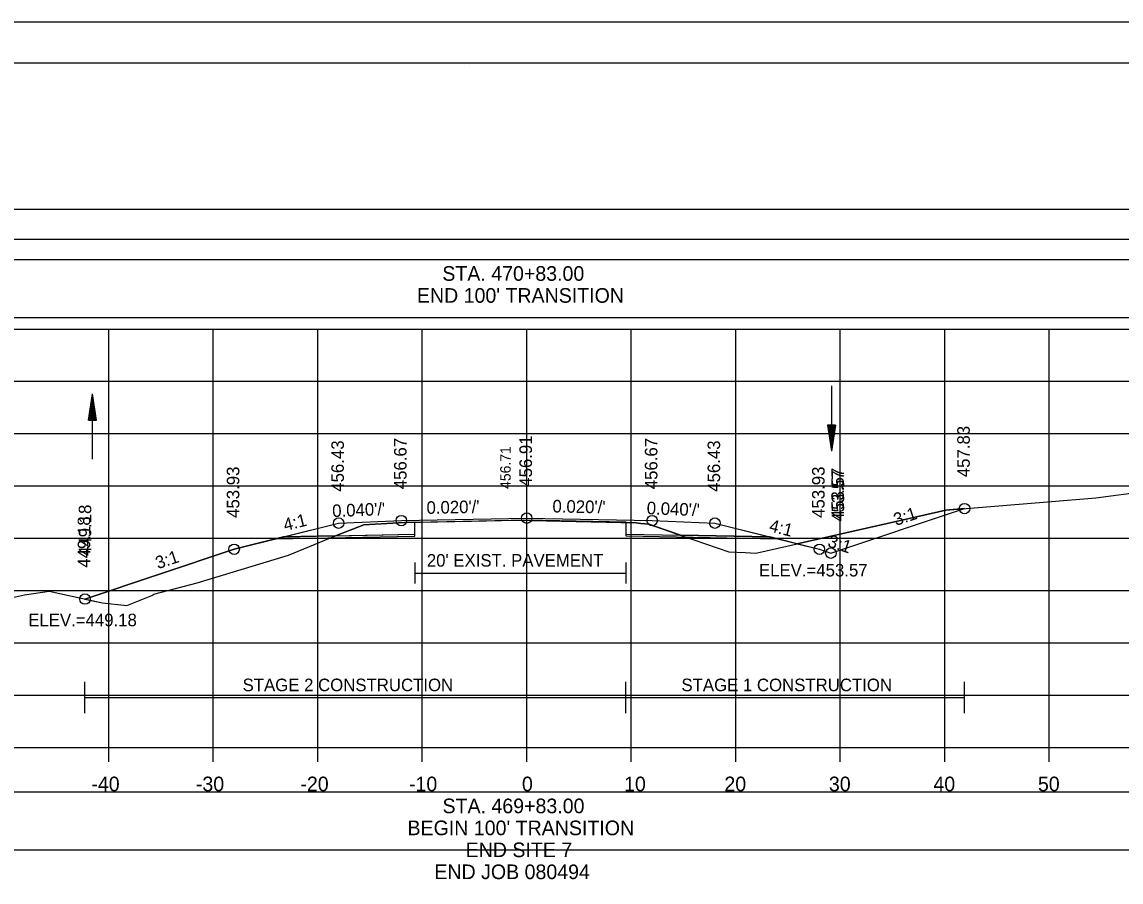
# Model space of a CAD drawing. Extents: x 1376273 to 1384221, y 378927 to 384592.
# Drawn here: x 1384009.6 to 1384114.8, y 381949.6 to 382031.9 of the extents above; entities that cross this region are included whole.
import ezdxf

# ---------------------------------------------------------------- set-up
doc = ezdxf.new("R2010")
doc.units = 0
for name, color, linetype in [('R_Alt Surface', 7, 'Continuous'), ('R_Axis', 7, 'Continuous'), ('R_Axis Annot', 7, 'Continuous'), ('R_Border', 7, 'Continuous'), ('R_Border Notes', 7, 'Continuous'), ('R_Contours', 7, 'Continuous'), ('R_Dimension', 7, 'Continuous'), ('R_Exist Surface', 7, 'Continuous'), ('R_Fin Surface', 7, 'Continuous'), ('R_Grid', 7, 'Continuous'), ('R_No Plot', 7, 'Continuous'), ('R_Water', 7, 'Continuous'), ('R_Xsect Elev', 7, 'Continuous'), ('R_Xsect Slope', 7, 'Continuous')]:
    doc.layers.add(name, color=color, linetype=linetype)

msp = doc.modelspace()

# ---------------------------------------------------------------- linework, layer by layer
at = {"layer": 'R_Alt Surface'}
for points in [[(1384034.63, 381982.64), (1384047.19, 381982.89), (1384047.2, 381984.05), (1384057.91, 381984.27), (1384067.39, 381984.08), (1384067.4, 381982.91), (1384081.18, 381982.64)], [(1384047.2, 381980.19), (1384047.2, 381978.19)], [(1384067.39, 381980.19), (1384067.39, 381978.19)], [(1384047.2, 381979.19), (1384067.39, 381979.19)]]:
    msp.add_lwpolyline(points, dxfattribs=at)
at = {"layer": 'R_Axis'}
for p, q in [((1383907.91, 381962.52), (1384207.91, 381962.52)), ((1384017.91, 381961.12), (1384017.91, 381962.52)), ((1384027.91, 381961.12), (1384027.91, 381962.52)), ((1384037.91, 381961.12), (1384037.91, 381962.52)), ((1384047.91, 381961.12), (1384047.91, 381962.52)), ((1384057.91, 381961.12), (1384057.91, 381962.52)), ((1384067.91, 381961.12), (1384067.91, 381962.52)), ((1384077.91, 381961.12), (1384077.91, 381962.52)), ((1384087.91, 381961.12), (1384087.91, 381962.52)), ((1384097.91, 381961.12), (1384097.91, 381962.52)), ((1384107.91, 381961.12), (1384107.91, 381962.52))]:
    msp.add_line(p, q, dxfattribs=at)
at = {"layer": 'R_Axis Annot'}
for points in [[(1383907.13, 382011.12), (1384208.93, 382011.12), (1384208.93, 382013.94), (1383907.13, 382013.94)], [(1383907.13, 382003.63), (1384208.93, 382003.63), (1384208.93, 382009.15), (1383907.13, 382009.15)], [(1383907.13, 381952.73), (1384208.93, 381952.73), (1384208.93, 381958.25), (1383907.13, 381958.25)]]:
    msp.add_lwpolyline(points, close=True, dxfattribs=at)
at = {"layer": 'R_Border'}
for p, q in [((1383899.91, 382027.98), (1384216.09, 382027.98)), ((1384052.43, 382027.72), (1384052.43, 382027.72)), ((1384052.43, 382027.72), (1384052.43, 382027.72))]:
    msp.add_line(p, q, dxfattribs=at)
at = {"layer": 'R_Contours'}
for p, q in [((1384047.19, 381982.89), (1384047.2, 381984.05)), ((1384067.4, 381984), (1384067.4, 381982.91)), ((1384039.61, 381982.74), (1384034.63, 381982.64)), ((1384039.61, 381982.74), (1384047.19, 381982.89)), ((1384067.4, 381982.91), (1384072.62, 381982.81)), ((1384081.18, 381982.64), (1384072.62, 381982.81)), ((1384083.78, 381981.99), (1384081.18, 381982.64)), ((1384083.78, 381981.99), (1384085.91, 381981.46))]:
    msp.add_line(p, q, dxfattribs=at)
for points in [[(1384099.8, 381985.35), (1384098.01, 381985.21), (1384092.41, 381983.94), (1384083.78, 381981.99)], [(1384085.91, 381981.46), (1384087.01, 381981.09), (1384099.8, 381985.35)], [(1384047.2, 381984.05), (1384046.2, 381984.03), (1384044.52, 381983.94), (1384042.33, 381983.81), (1384039.61, 381982.74)], [(1384072.62, 381982.81), (1384069.58, 381983.86), (1384068.84, 381983.93), (1384068.39, 381983.98), (1384067.4, 381984)], [(1384015.64, 381976.7), (1384017.3, 381976.34), (1384019.65, 381976.08), (1384022.03, 381977.04), (1384022.23, 381977.17), (1384026.38, 381978.26), (1384035.11, 381980.89), (1384039.14, 381982.55), (1384039.61, 381982.74)], [(1384034.63, 381982.64), (1384029.91, 381981.46), (1384015.64, 381976.7)], [(1384072.62, 381982.81), (1384072.77, 381982.76), (1384077.24, 381981.22), (1384078.82, 381981.15), (1384079.83, 381981.09), (1384083.78, 381981.99)]]:
    msp.add_lwpolyline(points, dxfattribs=at)
at = {"layer": 'R_Dimension'}
for p, q in [((1384015.64, 381965.79), (1384015.64, 381968.79)), ((1384067.39, 381965.79), (1384067.39, 381968.79)), ((1384099.8, 381965.79), (1384099.8, 381968.79)), ((1384015.64, 381967.29), (1384099.8, 381967.29))]:
    msp.add_line(p, q, dxfattribs=at)
at = {"layer": 'R_Exist Surface'}
msp.add_lwpolyline([(1384001.21, 381975.18), (1384009.85, 381977.09), (1384012.21, 381977.45), (1384017.3, 381976.34), (1384019.65, 381976.08), (1384022.03, 381977.04), (1384022.23, 381977.17), (1384026.38, 381978.26), (1384035.11, 381980.89), (1384039.14, 381982.55), (1384042.33, 381983.81), (1384044.52, 381983.94), (1384046.2, 381984.03), (1384052.61, 381984.15), (1384056.92, 381984.23), (1384064.07, 381984.07), (1384068.39, 381983.98), (1384068.84, 381983.93), (1384069.58, 381983.86), (1384072.77, 381982.76), (1384077.24, 381981.22), (1384078.82, 381981.15), (1384079.83, 381981.09), (1384092.41, 381983.94), (1384098.01, 381985.21), (1384107.74, 381985.98), (1384112.37, 381986.38), (1384117.17, 381987.01)], dxfattribs=at)
at = {"layer": 'R_Fin Surface'}
msp.add_lwpolyline([(1384015.64, 381976.7), (1384015.64, 381976.7), (1384015.64, 381976.7), (1384029.91, 381981.46), (1384034.63, 381982.64), (1384039.91, 381983.96), (1384045.91, 381984.2), (1384057.91, 381984.44), (1384069.91, 381984.2), (1384075.91, 381983.96), (1384081.18, 381982.64), (1384085.91, 381981.46), (1384087.01, 381981.09), (1384099.8, 381985.35)], dxfattribs=at)
at = {"layer": 'R_Grid'}
for p, q in [((1383907.91, 382002.52), (1384207.91, 382002.52)), ((1384017.91, 381962.52), (1384017.91, 382002.52)), ((1384027.91, 381962.52), (1384027.91, 382002.52)), ((1384037.91, 381962.52), (1384037.91, 382002.52)), ((1384047.91, 381962.52), (1384047.91, 382002.52)), ((1384057.91, 381962.52), (1384057.91, 382002.52)), ((1384067.91, 381962.52), (1384067.91, 382002.52)), ((1384077.91, 381962.52), (1384077.91, 382002.52)), ((1384087.91, 381962.52), (1384087.91, 382002.52)), ((1384097.91, 381962.52), (1384097.91, 382002.52)), ((1384107.91, 381962.52), (1384107.91, 382002.52)), ((1383907.91, 381997.52), (1384207.91, 381997.52)), ((1383907.91, 381992.52), (1384207.91, 381992.52)), ((1383907.91, 381987.52), (1384207.91, 381987.52)), ((1383907.91, 381982.52), (1384207.91, 381982.52)), ((1383907.91, 381977.52), (1384207.91, 381977.52)), ((1383907.91, 381972.52), (1384207.91, 381972.52)), ((1383907.91, 381967.52), (1384207.91, 381967.52)), ((1383907.91, 381962.52), (1384207.91, 381962.52))]:
    msp.add_line(p, q, dxfattribs=at)
at = {"layer": 'R_No Plot'}
msp.add_line((1383887.51, 382031.88), (1384220.84, 382031.88), dxfattribs=at)
for points in [[(1383887.5, 382031.88), (1384220.84, 382031.88), (1384220.84, 381818.54), (1383887.5, 381818.54)], [(1384133.83, 382027.98), (1384133.83, 382018.1), (1384169.56, 382018.1), (1384169.56, 382015.18), (1384192.76, 382015.18), (1384192.76, 381990.85), (1384216.09, 381990.85), (1384216.09, 381822.52), (1383899.91, 381822.52), (1383899.91, 382027.98)]]:
    msp.add_lwpolyline(points, close=True, dxfattribs=at)
for points in [[(1384015.64, 381976.7), (1384015.64, 381976.7), (1384015.64, 381976.7), (1384029.91, 381981.46), (1384034.66, 381982.64), (1384039.91, 381983.96), (1384045.91, 381984.2), (1384057.91, 381984.44), (1384069.91, 381984.2), (1384075.91, 381983.96), (1384081.15, 381982.64), (1384085.91, 381981.46), (1384087.01, 381981.09), (1384099.8, 381985.35)], [(1384033.91, 381982.46), (1384047.19, 381982.72), (1384047.2, 381984.05), (1384057.91, 381984.27), (1384067.39, 381984.08), (1384067.4, 381982.75), (1384081.91, 381982.46)]]:
    msp.add_lwpolyline(points, dxfattribs=at)
for centre in [(1384099.8, 381985.35), (1384039.91, 381983.96), (1384045.91, 381984.2), (1384057.91, 381984.44), (1384069.91, 381984.2), (1384075.91, 381983.96), (1384029.91, 381981.46), (1384085.91, 381981.46), (1384087.01, 381981.09), (1384087.01, 381981.09), (1384015.64, 381976.7)]:
    msp.add_circle(centre, 0.5, dxfattribs=at)
at = {"layer": 'R_Water'}
for p, q in [((1384087.07, 381997.08), (1384087.07, 381990.83)), ((1384015.99, 381993.81), (1384016.37, 381996.31)), ((1384016.06, 381993.81), (1384016.37, 381995.89)), ((1384016.37, 381990.06), (1384016.37, 381996.31)), ((1384016.74, 381993.81), (1384016.37, 381996.31)), ((1384016.68, 381993.81), (1384016.37, 381995.89)), ((1384016.12, 381993.81), (1384016.37, 381995.46)), ((1384016.18, 381993.81), (1384016.37, 381995.05)), ((1384016.62, 381993.81), (1384016.37, 381995.46)), ((1384016.56, 381993.81), (1384016.37, 381995.05)), ((1384015.99, 381993.81), (1384016.74, 381993.81)), ((1384016.25, 381993.81), (1384016.37, 381994.62)), ((1384016.31, 381993.81), (1384016.37, 381994.2)), ((1384016.49, 381993.81), (1384016.37, 381994.62)), ((1384016.43, 381993.81), (1384016.37, 381994.2)), ((1384086.7, 381993.33), (1384087.07, 381990.83)), ((1384087.45, 381993.33), (1384086.7, 381993.33)), ((1384086.76, 381993.33), (1384087.07, 381991.24)), ((1384086.82, 381993.33), (1384087.07, 381991.67)), ((1384086.88, 381993.33), (1384087.07, 381992.09)), ((1384086.95, 381993.33), (1384087.07, 381992.51)), ((1384087.01, 381993.33), (1384087.07, 381992.93)), ((1384087.45, 381993.33), (1384087.07, 381990.83)), ((1384087.19, 381993.33), (1384087.07, 381992.51)), ((1384087.32, 381993.33), (1384087.07, 381991.67)), ((1384087.38, 381993.33), (1384087.07, 381991.24)), ((1384087.26, 381993.33), (1384087.07, 381992.09)), ((1384087.13, 381993.33), (1384087.07, 381992.93))]:
    msp.add_line(p, q, dxfattribs=at)

# ---------------------------------------------------------------- texts
at = {"layer": 'R_Alt Surface'}
msp.add_text("20' EXIST. PAVEMENT", height=1.2, dxfattribs=at).set_placement((1384048.35, 381979.8))
at = {"layer": 'R_Axis Annot'}
for s, p in [('STA. 470+83.00', (1384049.83, 382007.13)), ("END 100' TRANSITION", (1384047.4, 382005.03)), ('-40', (1384016.25, 381958.32)), ('-30', (1384026.25, 381958.32)), ('-20', (1384036.25, 381958.32)), ('-10', (1384046.64, 381958.32)), ('0', (1384057.45, 381958.32)), ('10', (1384067.22, 381958.32)), ('20', (1384076.82, 381958.32)), ('30', (1384086.82, 381958.32)), ('40', (1384096.82, 381958.32)), ('50', (1384106.82, 381958.32)), ('STA. 469+83.00', (1384049.85, 381956.22)), ("BEGIN 100' TRANSITION", (1384046.5, 381954.12)), ('END SITE 7', (1384052.06, 381952.02)), ('END JOB 080494', (1384049.07, 381949.92))]:
    msp.add_text(s, height=1.4, dxfattribs=at).set_placement(p)
at = {"layer": 'R_Border Notes'}
for s, p in [('ELEV.=453.57', (1384080.13, 381978.86)), ('ELEV.=449.18', (1384010.21, 381974.1))]:
    msp.add_text(s, height=1.2, dxfattribs=at).set_placement(p)
at = {"layer": 'R_Dimension'}
for s, p in [('STAGE 2 CONSTRUCTION', (1384030.72, 381967.89)), ('STAGE 1 CONSTRUCTION', (1384072.71, 381967.89))]:
    msp.add_text(s, height=1.2, dxfattribs=at).set_placement(p)
at = {"layer": 'R_No Plot'}
for s, rotation, p in [('457.83', 90, (1384100.3, 381988.35)), ('456.43', 90, (1384040.41, 381986.96)), ('456.67', 90, (1384046.41, 381987.2)), ('456.91', 90, (1384058.41, 381987.44)), ('456.67', 90, (1384070.41, 381987.2)), ('456.43', 90, (1384076.41, 381986.96)), ('453.93', 90, (1384030.41, 381984.46)), ('453.93', 90, (1384086.41, 381984.46)), ('453.57', 90, (1384088.28, 381984.09)), ('449.18', 90, (1384016.24, 381980.82)), ("0.040'/'", 2.2906, (1384039.32, 381984.53)), ("0.020'/'", 1.1458, (1384048.33, 381984.84)), ("0.020'/'", 358.8542, (1384060.36, 381984.99)), ("0.040'/'", 357.7094, (1384069.37, 381984.82)), ('3:1', 18.4349, (1384093.24, 381983.69)), ('4:1', 14.0362, (1384034.79, 381983.19)), ('4:1', 345.9638, (1384081.03, 381983.19)), ('3:1', 341.5651, (1384086.62, 381981.75))]:
    msp.add_text(s, height=1.2, rotation=rotation, dxfattribs=at).set_placement(p)
at = {"layer": 'R_Xsect Elev'}
for s, height, p in [('457.83', 1.2, (1384100.3, 381988.35)), ('456.43', 1.2, (1384040.41, 381986.96)), ('456.67', 1.2, (1384046.41, 381987.2)), ('456.91', 1.2, (1384058.41, 381987.44)), ('456.67', 1.2, (1384070.41, 381987.2)), ('456.43', 1.2, (1384076.41, 381986.96)), ('456.71', 1, (1384056.37, 381987.23)), ('453.93', 1.2, (1384030.41, 381984.46)), ('453.93', 1.2, (1384086.41, 381984.46)), ('453.57', 1.2, (1384088.25, 381984.34)), ('449.18', 1.2, (1384016.14, 381979.7))]:
    msp.add_text(s, height=height, rotation=90, dxfattribs=at).set_placement(p)
at = {"layer": 'R_Xsect Slope'}
for s, rotation, p in [("0.040'/'", 2.2906, (1384039.32, 381984.53)), ("0.020'/'", 1.1458, (1384048.33, 381984.84)), ("0.020'/'", 358.8542, (1384060.36, 381984.99)), ("0.040'/'", 357.7094, (1384069.37, 381984.82)), ('3:1', 18.4349, (1384093.24, 381983.69)), ('4:1', 14.0362, (1384034.79, 381983.19)), ('4:1', 345.9638, (1384081.03, 381983.19)), ('3:1', 341.5651, (1384086.62, 381981.75)), ('3:1', 18.4349, (1384022.62, 381979.55))]:
    msp.add_text(s, height=1.2, rotation=rotation, dxfattribs=at).set_placement(p)

doc.saveas('drawing.dxf')
